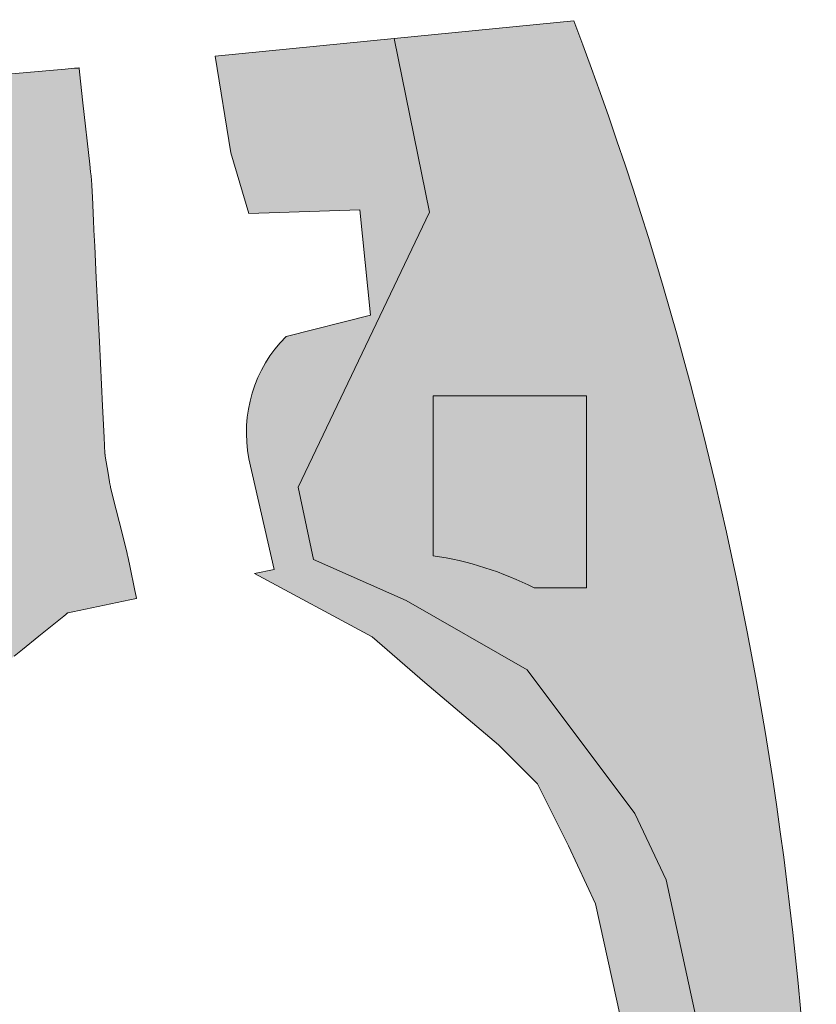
# Model space of a CAD drawing. Header units: metres. Extents: x 0 to 168310, y 0 to 462960.
# Tile 592 of 594: x 167890 to 167912, y 462692 to 462718. Entities that reach past the tile are written whole.
import ezdxf

# ---------------------------------------------------------------- set-up
doc = ezdxf.new("R2010")
doc.units = ezdxf.units.M
doc.header["$LTSCALE"] = 0.2
for name, color, linetype, lineweight in [('B_WE_GR_GRAS_BRM_RVA kruidenmengsel 2_B102-A', 141, 'Continuous', 18), ('B_WE_GR_GRAS_BRM_RVA kruidenmengsel 2_B102-G', 141, 'Continuous', 18), ('B_WE_GR_GRAS_BRM_RVA vochtminnend mengsel_B115-A', 51, 'Continuous', 18), ('B_WE_GR_GRAS_BRM_RVA vochtminnend mengsel_B115-G', 51, 'Continuous', 18)]:
    doc.layers.add(name, color=color, linetype=linetype, lineweight=lineweight)

msp = doc.modelspace()

# ---------------------------------------------------------------- hatches: boundary and pattern name
at = {"layer": 'B_WE_GR_GRAS_BRM_RVA kruidenmengsel 2_B102-A', "transparency": 33554687}
h = msp.add_hatch(color=256, dxfattribs=at)
h.dxf.hatch_style = 1
edge = h.paths.add_edge_path(flags=16)
edge.add_line((167905.4953919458, 462708.1611653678), (167901.3453919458, 462708.1611653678))
edge.add_line((167901.3453919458, 462708.1611653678), (167901.3453919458, 462703.8328481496))
edge.add_arc((167900.0819537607, 462695.134463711), 8.789662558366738, 62.92908381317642, 81.73559818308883, ccw=False)
edge.add_line((167904.0820673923, 462702.9611653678), (167905.4953919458, 462702.9611653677))
edge.add_line((167905.4953919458, 462702.9611653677), (167905.4953919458, 462708.1611653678))
edge = h.paths.add_edge_path()
edge.add_line((167905.1564308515, 462718.3080273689), (167900.2888872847, 462717.8279193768))
edge.add_line((167900.2888872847, 462717.8279193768), (167901.2454447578, 462713.1307473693))
edge.add_line((167901.2454447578, 462713.1307473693), (167897.6958841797, 462705.6881358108))
edge.add_line((167897.6958841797, 462705.6881358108), (167898.1091383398, 462703.7312962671))
edge.add_line((167898.1091383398, 462703.7312962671), (167900.6207222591, 462702.6189306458))
edge.add_line((167900.6207222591, 462702.6189306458), (167903.8897867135, 462700.7441011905))
edge.add_line((167903.8897867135, 462700.7441011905), (167906.8073504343, 462696.8560671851))
edge.add_line((167906.8073504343, 462696.8560671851), (167907.650861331, 462695.064176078))
edge.add_line((167907.650861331, 462695.064176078), (167908.4929815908, 462691.1898854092))
edge.add_arc((167761.436632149, 462672.0242888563), 148.3000000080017, 2.8829766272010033, 7.42540608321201, ccw=False)
edge.add_arc((167719.9448306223, 462672.6770769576), 189.7262241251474, 1.9786928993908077, 2.0558398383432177, ccw=False)
edge.add_arc((167762.2490752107, 462671.9830160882), 147.4869032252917, 1.4505979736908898, 2.815634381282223, ccw=False)
edge.add_line((167909.6887124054, 462675.7166479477), (167907.6437569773, 462675.8784221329))
edge.add_arc((167719.9447899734, 462672.6770109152), 187.7262668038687, 0.8236622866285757, 0.9771474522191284, ccw=False)
edge.add_arc((167946.01573699, 463149.5269592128), 475.7008667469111, 265.3742159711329, 265.8276679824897)
edge.add_arc((167810.6982827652, 462682.5889037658), 100.9861254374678, 355.7396767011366, 380.7139922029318)
h = msp.add_hatch(color=256, dxfattribs=at)
h.dxf.hatch_style = 1
edge = h.paths.add_edge_path()
edge.add_line((167905.4953919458, 462708.1611653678), (167901.3453919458, 462708.1611653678))
edge.add_line((167901.3453919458, 462708.1611653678), (167901.3453919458, 462703.8328481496))
edge.add_arc((167900.0819537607, 462695.134463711), 8.789662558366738, 62.92908381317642, 81.73559818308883, ccw=False)
edge.add_line((167904.0820673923, 462702.9611653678), (167905.4953919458, 462702.9611653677))
edge.add_line((167905.4953919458, 462702.9611653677), (167905.4953919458, 462708.1611653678))
at = {"layer": 'B_WE_GR_GRAS_BRM_RVA vochtminnend mengsel_B115-A', "transparency": 33554687}
h = msp.add_hatch(color=256, dxfattribs=at)
h.dxf.hatch_style = 1
edge = h.paths.add_edge_path()
edge.add_line((167900.2888872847, 462717.8279193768), (167895.4508292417, 462717.3507196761))
edge.add_line((167895.4508292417, 462717.3507196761), (167895.875, 462714.7349999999))
edge.add_line((167895.875, 462714.7349999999), (167896.364, 462713.095))
edge.add_line((167896.364, 462713.095), (167899.368, 462713.1890000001))
edge.add_line((167899.368, 462713.1890000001), (167899.65125, 462710.3427900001))
edge.add_line((167899.65125, 462710.3427900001), (167897.368572, 462709.762812))
edge.add_arc((167899.9563902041, 462707.1704176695), 3.662964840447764, 134.9493857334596, 191.2748115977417)
edge.add_line((167896.364118, 462706.454253), (167897.0493966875, 462703.4627937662))
edge.add_line((167897.0493966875, 462703.4627937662), (167896.512857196, 462703.3494849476))
edge.add_line((167896.512857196, 462703.3494849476), (167899.6939127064, 462701.642991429))
edge.add_line((167899.6939127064, 462701.642991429), (167901.1254761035, 462700.399116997))
edge.add_line((167901.1254761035, 462700.399116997), (167903.1171636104, 462698.7198958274))
edge.add_line((167903.1171636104, 462698.7198958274), (167904.1752925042, 462697.6625885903))
edge.add_line((167904.1752925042, 462697.6625885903), (167905.006442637, 462695.9859285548))
edge.add_line((167905.006442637, 462695.9859285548), (167905.7446900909, 462694.4176511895))
edge.add_line((167905.7446900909, 462694.4176511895), (167906.5206110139, 462690.8479197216))
edge.add_arc((167761.4366320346, 462672.0242897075), 146.3000000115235, 2.8886242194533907, 7.392431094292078, ccw=False)
edge.add_arc((167719.9447920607, 462672.6770271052), 187.7262644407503, 0.9771425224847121, 2.0514438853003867, ccw=False)
edge.add_line((167907.6437569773, 462675.8784221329), (167909.6887124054, 462675.7166479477))
edge.add_arc((167762.2490753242, 462671.9830137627), 147.486903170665, 1.450598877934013, 2.815632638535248)
edge.add_arc((167719.9448408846, 462672.6770931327), 189.7262133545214, 1.978686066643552, 2.055833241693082)
edge.add_arc((167761.436632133, 462672.0242891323), 148.2999999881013, 2.882974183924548, 7.425405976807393)
edge.add_line((167908.4929815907, 462691.1898854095), (167907.650861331, 462695.0641760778))
edge.add_line((167907.650861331, 462695.0641760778), (167906.8073504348, 462696.8560671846))
edge.add_line((167906.8073504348, 462696.8560671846), (167903.8897867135, 462700.7441011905))
edge.add_line((167903.8897867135, 462700.7441011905), (167900.6207222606, 462702.6189306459))
edge.add_line((167900.6207222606, 462702.6189306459), (167898.1091383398, 462703.7312962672))
edge.add_line((167898.1091383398, 462703.7312962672), (167897.6958841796, 462705.6881358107))
edge.add_line((167897.6958841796, 462705.6881358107), (167901.2454447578, 462713.1307473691))
edge.add_line((167901.2454447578, 462713.1307473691), (167900.2888872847, 462717.8279193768))
h = msp.add_hatch(color=256, dxfattribs=at)
h.dxf.hatch_style = 1
h.paths.add_polyline_path([(167887.9623052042, 462692.9619001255), (167887.8623415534, 462693.2442650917), (167887.8123597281, 462693.3854475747), (167887.7873688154, 462693.4560388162), (167887.7811210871, 462693.4736866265), (167887.7754143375, 462693.4915121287), (167887.7640504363, 462693.5271794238), (167887.6731392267, 462693.8125177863), (167887.6276836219, 462693.9551869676), (167887.6163197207, 462693.9908542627), (167887.606439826, 462694.0268096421), (167887.5868160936, 462694.0987468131), (167887.5083211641, 462694.386495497), (167887.4886974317, 462694.4584326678), (167887.4788855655, 462694.4944012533), (167887.4739796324, 462694.5123855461), (167887.4728700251, 462694.5168953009), (167887.4718901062, 462694.5214202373), (167887.4699302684, 462694.5304701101), (167887.4385728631, 462694.6752680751), (167887.3758580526, 462694.964864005), (167887.36017935, 462695.0372629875), (167887.3592887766, 462695.0417939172), (167887.3586079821, 462695.0463389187), (167887.3572463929, 462695.0554289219), (167887.3545232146, 462695.0736089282), (167887.3490768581, 462695.1099689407), (167887.3272914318, 462695.255408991), (167887.2837205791, 462695.5462890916), (167887.2809974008, 462695.5644690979), (167887.2803599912, 462695.5690154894), (167887.2800308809, 462695.5735717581), (167887.2793726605, 462695.5826842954), (167887.2767397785, 462695.619134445), (167887.2714740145, 462695.692034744), (167887.2609424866, 462695.8378353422), (167887.2504109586, 462695.9836359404), (167887.2451451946, 462696.0565362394), (167887.2425123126, 462696.0929863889), (167887.2421832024, 462696.0975426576), (167887.2422373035, 462696.1021012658), (167887.2423875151, 462696.1112187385), (167887.2426879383, 462696.1294536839), (167887.2474947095, 462696.4212128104), (167887.249898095, 462696.5670923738), (167887.2504989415, 462696.6035622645), (167887.2507993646, 462696.6217972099), (167887.2508744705, 462696.6263559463), (167887.2512844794, 462696.6309088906), (167887.2523015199, 462696.6400113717), (167887.2604378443, 462696.7128312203), (167887.292983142, 462697.0041106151), (167887.3092557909, 462697.1497503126), (167887.3097643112, 462697.1543015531), (167887.3100572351, 462697.1565751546), (167887.3105100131, 462697.1588404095), (167887.3123211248, 462697.1679014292), (167887.3159433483, 462697.1860234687), (167887.3231877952, 462697.2222675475), (167887.337676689, 462697.2947557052), (167887.3956322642, 462697.5847083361), (167887.410121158, 462697.6571964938), (167887.4137433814, 462697.6753185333), (167887.4146489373, 462697.6798490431), (167887.4157018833, 462697.6843649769), (167887.4182114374, 462697.6933569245), (167887.4282496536, 462697.729324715), (167887.4684025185, 462697.8731958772), (167887.5487082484, 462698.1609382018), (167887.5587464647, 462698.1969059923), (167887.5613303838, 462698.2058860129), (167887.5644427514, 462698.2147812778), (167887.5706674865, 462698.2325718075), (167887.595566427, 462698.3037339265), (167887.6453643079, 462698.4460581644), (167887.6951621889, 462698.5883824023), (167887.7200611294, 462698.6595445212), (167887.7325105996, 462698.6951255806), (167887.7387353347, 462698.7129161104), (167887.7418658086, 462698.7218069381), (167887.7454853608, 462698.7305779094), (167887.8613110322, 462699.0112489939), (167887.9192238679, 462699.1515845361), (167887.9481802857, 462699.2217523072), (167887.951799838, 462699.2305232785), (167887.9558095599, 462699.2391502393), (167887.963871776, 462699.2563883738), (167887.9799962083, 462699.2908646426), (167888.1089916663, 462699.5666747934), (167888.1734893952, 462699.7045798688), (167888.1815516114, 462699.7218180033), (167888.1855827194, 462699.7304370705), (167888.186086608, 462699.7315144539), (167888.187084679, 462699.7323469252), (167888.1892118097, 462699.7339469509), (167888.1934660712, 462699.7371470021), (167888.2275001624, 462699.7627474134), (167888.2955683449, 462699.8139482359), (167888.567841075, 462700.0187515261), (167888.6359092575, 462700.0699523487), (167888.6699433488, 462700.09555276), (167888.6784518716, 462700.1019528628), (167888.6805220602, 462700.1035100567), (167888.6820223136, 462700.1046385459), (167888.6850228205, 462700.1068955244), (167888.6970248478, 462700.1159234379), (167888.7930410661, 462700.1881467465), (167888.9850735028, 462700.3325933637), (167889.0090775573, 462700.3506491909), (167889.0210795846, 462700.3596771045), (167889.0270805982, 462700.3641910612), (167889.0285808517, 462700.3653195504), (167889.0289559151, 462700.3656016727), (167889.0297970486, 462700.3662343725), (167889.0315174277, 462700.3675284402), (167889.0383989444, 462700.3727047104), (167889.148503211, 462700.4555250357), (167889.3687117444, 462700.6211656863), (167889.8091288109, 462700.9524469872), (167889.8228918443, 462700.9627995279), (167889.8263326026, 462700.9653876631), (167889.8280529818, 462700.9666817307), (167889.828534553, 462700.967049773), (167889.8294076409, 462700.9677564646), (167889.8311538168, 462700.9691698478), (167889.8451232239, 462700.9804769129), (167889.9010008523, 462701.0257051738), (167890.0127561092, 462701.1161616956), (167890.2362666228, 462701.2970747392), (167890.68328765, 462701.6589008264), (167891.1303086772, 462702.0207269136), (167891.3538191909, 462702.2016399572), (167891.4096968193, 462702.2468682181), (167891.4376356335, 462702.2694823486), (167891.4446203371, 462702.2751358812), (167891.4481126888, 462702.2779626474), (167891.4498588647, 462702.2793760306), (167891.4507319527, 462702.2800827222), (167891.4511684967, 462702.280436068), (167891.451646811, 462702.2806358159), (167891.4677654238, 462702.2840398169), (167891.5967143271, 462702.3112718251), (167892.6283055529, 462702.5291278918), (167893.1441011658, 462702.638055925), (167893.2730500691, 462702.6652879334), (167893.3052872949, 462702.6720959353), (167893.3214059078, 462702.6754999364), (167893.3234207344, 462702.6759254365), (167893.3239178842, 462702.6760343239), (167893.3238490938, 462702.6763600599), (167893.323711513, 462702.6770115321), (167893.3231611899, 462702.6796174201), (167893.3220605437, 462702.684829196), (167893.3132553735, 462702.7265234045), (167893.2780346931, 462702.8933002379), (167893.1371519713, 462703.5604075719), (167893.1019312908, 462703.7271844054), (167893.0843209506, 462703.8105728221), (167893.0755157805, 462703.8522670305), (167893.0711131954, 462703.8731141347), (167893.0689119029, 462703.8835376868), (167893.0683615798, 462703.8861435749), (167893.068223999, 462703.8867950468), (167893.0680093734, 462703.8876893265), (167893.0675142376, 462703.8896855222), (167893.0655336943, 462703.897670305), (167892.9387789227, 462704.4086964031), (167892.6852693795, 462705.4307485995), (167892.6218919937, 462705.6862616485), (167892.6139698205, 462705.7182007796), (167892.6100087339, 462705.7341703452), (167892.6080281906, 462705.742155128), (167892.6074122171, 462705.7458212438), (167892.6026292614, 462705.7746917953), (167892.5930633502, 462705.8324328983), (167892.5547997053, 462706.0633973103), (167892.4782724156, 462706.5253261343), (167892.4734894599, 462706.5541966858), (167892.4710979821, 462706.5686319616), (167892.4699022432, 462706.5758495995), (167892.4693043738, 462706.5794584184), (167892.4691549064, 462706.5803606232), (167892.4691175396, 462706.5805861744), (167892.4690988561, 462706.58069895), (167892.4690895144, 462706.5807553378), (167892.4690719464, 462706.5810749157), (167892.4689058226, 462706.5844498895), (167892.4682413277, 462706.5979497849), (167892.446977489, 462707.029946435), (167892.4044498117, 462707.8939397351), (167892.3193944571, 462709.6219263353), (167892.2343391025, 462711.3499129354), (167892.1918114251, 462712.2139062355), (167892.1705475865, 462712.6459028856), (167892.1652316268, 462712.7539020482), (167892.162573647, 462712.8079016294), (167892.1612446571, 462712.8349014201), (167892.1605801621, 462712.8484013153), (167892.1604140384, 462712.8517762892), (167892.1603309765, 462712.8534637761), (167892.1602941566, 462712.8542118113), (167892.1602864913, 462712.8543675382), (167892.1602251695, 462712.855613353), (167892.1582628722, 462712.8954794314), (167892.1268661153, 462713.533336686), (167892.111167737, 462713.8522653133), (167892.1033185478, 462714.0117296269), (167892.1033032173, 462714.0120410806), (167892.103216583, 462714.0128332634), (167892.1030372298, 462714.0144586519), (167892.1026785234, 462714.0177094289), (167892.1019611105, 462714.0242109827), (167892.1005262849, 462714.0372140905), (167892.0976566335, 462714.0632203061), (167892.0919173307, 462714.1152327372), (167892.0804387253, 462714.2192575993), (167892.0574815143, 462714.4273073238), (167891.8738238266, 462716.0917051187), (167891.7819949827, 462716.9239040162), (167891.7705163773, 462717.0279288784), (167891.7701576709, 462717.0311796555), (167891.7699783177, 462717.0328050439), (167891.7699334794, 462717.0332113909), (167891.7698202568, 462717.0333258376), (167891.7695676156, 462717.0333040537), (167891.7685570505, 462717.0332169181), (167891.7604725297, 462717.0325198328), (167891.7443034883, 462717.0311256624), (167891.7119654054, 462717.0283373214), (167891.6472892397, 462717.0227606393), (167891.3885845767, 462717.0004539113), (167890.8711752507, 462716.9558404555), (167888.8015379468, 462716.7773866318), (167888.2841286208, 462716.7327731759), (167888.0254239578, 462716.710466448), (167888.017339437, 462716.7097693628), (167888.0132971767, 462716.7094208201), (167888.0130445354, 462716.7093990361), (167888.0132144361, 462716.7089217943), (167888.0135963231, 462716.7079219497), (167888.0143599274, 462716.7059224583), (167888.0158864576, 462716.7019242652), (167888.0280661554, 462716.6699765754), (167888.0522522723, 462716.6062822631), (167888.0762079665, 462716.5428542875), (167888.099933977, 462716.4796905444), (167888.1234310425, 462716.4167889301), (167888.1466999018, 462716.3541473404), (167888.169741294, 462716.2917636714), (167888.1925559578, 462716.2296358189), (167888.2151446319, 462716.1677616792), (167888.2375080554, 462716.106139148), (167888.2596469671, 462716.0447661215), (167888.2815621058, 462715.9836404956), (167888.3032542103, 462715.9227601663), (167888.3247240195, 462715.8621230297), (167888.3459722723, 462715.8017269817), (167888.3669997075, 462715.7415699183), (167888.3878070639, 462715.6816497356), (167888.4083950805, 462715.6219643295), (167888.428764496, 462715.562511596), (167888.4489160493, 462715.5032894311), (167888.4688504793, 462715.4442957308), (167888.4885685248, 462715.3855283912), (167888.5080709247, 462715.3269853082), (167888.5273584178, 462715.2686643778), (167888.5464317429, 462715.210563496), (167888.565291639, 462715.1526805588), (167888.5839388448, 462715.0950134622), (167888.6023740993, 462715.0375601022), (167888.6205981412, 462714.9803183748), (167888.6386117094, 462714.9232861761), (167888.6564155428, 462714.8664614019), (167888.6740103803, 462714.8098419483), (167888.6913969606, 462714.7534257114), (167888.7085760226, 462714.697210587), (167888.7255483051, 462714.6411944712), (167888.7423145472, 462714.58537526), (167888.7588754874, 462714.5297508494), (167888.7752318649, 462714.4743191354), (167888.7913844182, 462714.419078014), (167888.8073338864, 462714.3640253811), (167888.8230810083, 462714.3091591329), (167888.8386265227, 462714.2544771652), (167888.8539711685, 462714.1999773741), (167888.8691156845, 462714.1456576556), (167888.8840608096, 462714.0915159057), (167888.8988072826, 462714.0375500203), (167888.9133558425, 462713.9837578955), (167888.9277072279, 462713.9301374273), (167888.9418621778, 462713.8766865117), (167888.9558214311, 462713.8234030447), (167888.9695857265, 462713.7702849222), (167888.9831558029, 462713.7173300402), (167888.9965323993, 462713.6645362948), (167889.0097162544, 462713.611901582), (167889.022708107, 462713.5594237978), (167889.0355086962, 462713.5071008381), (167889.0481187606, 462713.454930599), (167889.0605390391, 462713.4029109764), (167889.0727702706, 462713.3510398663), (167889.084813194, 462713.2993151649), (167889.096668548, 462713.247734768), (167889.1083370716, 462713.1962965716), (167889.1198195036, 462713.1449984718), (167889.1311165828, 462713.0938383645), (167889.1422290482, 462713.0428141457), (167889.1531576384, 462712.9919237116), (167889.1639030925, 462712.9411649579), (167889.1744661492, 462712.8905357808), (167889.1848475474, 462712.8400340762), (167889.1950480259, 462712.7896577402), (167889.2050683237, 462712.7394046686), (167889.2149091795, 462712.6892727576), (167889.2245713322, 462712.6392599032), (167889.2340555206, 462712.5893640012), (167889.2433624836, 462712.5395829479), (167889.2524929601, 462712.489914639), (167889.2614476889, 462712.4403569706), (167889.2702274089, 462712.3909078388), (167889.2788328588, 462712.3415651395), (167889.2872647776, 462712.2923267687), (167889.2955239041, 462712.2431906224), (167889.3036109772, 462712.1941545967), (167889.3115267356, 462712.1452165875), (167889.3192719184, 462712.0963744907), (167889.3268472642, 462712.0476262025), (167889.334253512, 462711.9989696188), (167889.3414914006, 462711.9504026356), (167889.3485616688, 462711.9019231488), (167889.3554650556, 462711.8535290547), (167889.3622022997, 462711.8052182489), (167889.36877414, 462711.7569886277), (167889.3751813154, 462711.708838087), (167889.3814245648, 462711.6607645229), (167889.3875046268, 462711.6127658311), (167889.3934222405, 462711.5648399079), (167889.3991781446, 462711.5169846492), (167889.4047730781, 462711.4691979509), (167889.4102077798, 462711.4214777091), (167889.4154829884, 462711.3738218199), (167889.4205994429, 462711.3262281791), (167889.4255578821, 462711.2786946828), (167889.430359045, 462711.231219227), (167889.4350036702, 462711.1837997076), (167889.4394924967, 462711.1364340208), (167889.4438262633, 462711.0891200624), (167889.4480057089, 462711.0418557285), (167889.4520315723, 462710.994638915), (167889.4559045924, 462710.947467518), (167889.459625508, 462710.9003394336), (167889.463195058, 462710.8532525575), (167889.4698830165, 462710.7591940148), (167889.4759743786, 462710.665275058), (167889.4814750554, 462710.571478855), (167889.4827586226, 462710.548047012), (167889.4828376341, 462710.5465827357), (167889.4828770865, 462710.5458506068), (167889.4828967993, 462710.5454845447), (167889.4829064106, 462710.5452978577), (167889.4829048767, 462710.5449426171), (167889.4828813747, 462710.539253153), (167889.4828400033, 462710.5278422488), (167889.4827775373, 462710.5048902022), (167889.4827378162, 462710.4817600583), (167889.4827156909, 462710.4584464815), (167889.4827060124, 462710.4349441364), (167889.4827036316, 462710.4112476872), (167889.482703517, 462710.3873518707), (167889.4827025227, 462710.3632525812), (167889.4826990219, 462710.3389466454), (167889.4826914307, 462710.3144309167), (167889.4826781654, 462710.2897022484), (167889.4826576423, 462710.2647574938), (167889.4826282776, 462710.2395935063), (167889.4825884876, 462710.2142071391), (167889.4825366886, 462710.1885952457), (167889.4824712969, 462710.1627546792), (167889.4823907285, 462710.136682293), (167889.4822934, 462710.1103749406), (167889.4821777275, 462710.0838294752), (167889.4820421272, 462710.05704275), (167889.4818850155, 462710.0300116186), (167889.4817048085, 462710.002732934), (167889.4814999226, 462709.9752035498), (167889.4812687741, 462709.9474203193), (167889.4810097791, 462709.9193800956), (167889.4807213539, 462709.8910797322), (167889.4804019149, 462709.8625160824), (167889.4800498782, 462709.8336859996), (167889.4796636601, 462709.804586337), (167889.4792416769, 462709.7752139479), (167889.4787823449, 462709.7455656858), (167889.4782840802, 462709.7156384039), (167889.4777452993, 462709.6854289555), (167889.4771644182, 462709.6549341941), (167889.4765398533, 462709.6241509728), (167889.4758700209, 462709.593076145), (167889.4751533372, 462709.561706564), (167889.4743882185, 462709.5300390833), (167889.473573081, 462709.4980705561), (167889.472706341, 462709.4657978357), (167889.4717864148, 462709.4332177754), (167889.4708117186, 462709.4003272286), (167889.4697806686, 462709.3671230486), (167889.4686916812, 462709.3336020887), (167889.4675431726, 462709.2997612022), (167889.4663335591, 462709.2655972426), (167889.4650612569, 462709.2311070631), (167889.4637246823, 462709.1962875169), (167889.4623222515, 462709.1611354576), (167889.4608523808, 462709.1256477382), (167889.4593134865, 462709.0898212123), (167889.4577039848, 462709.0536527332), (167889.4560222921, 462709.017139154), (167889.4542668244, 462708.9802773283), (167889.4524359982, 462708.9430641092), (167889.4505282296, 462708.9054963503), (167889.448541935, 462708.8675709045), (167889.4464755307, 462708.8292846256), (167889.4443274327, 462708.7906343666), (167889.4420960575, 462708.7516169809), (167889.4397798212, 462708.7122293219), (167889.4373771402, 462708.6724682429), (167889.4348864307, 462708.6323305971), (167889.432306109, 462708.591813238), (167889.4296345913, 462708.5509130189), (167889.4268702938, 462708.509626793), (167889.424011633, 462708.4679514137), (167889.4210570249, 462708.4258837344), (167889.4180048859, 462708.3834206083), (167889.4148536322, 462708.3405588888), (167889.4116016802, 462708.2972954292), (167889.4082474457, 462708.2536270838), (167889.4047887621, 462708.2095533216), (167889.4012216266, 462708.1650818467), (167889.3975416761, 462708.1202219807), (167889.3937445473, 462708.0749830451), (167889.3898258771, 462708.0293743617), (167889.385781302, 462707.9834052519), (167889.3816064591, 462707.9370850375), (167889.377296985, 462707.89042304), (167889.3728485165, 462707.8434285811), (167889.3682566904, 462707.7961109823), (167889.3635171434, 462707.7484795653), (167889.3586255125, 462707.7005436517), (167889.3535774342, 462707.6523125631), (167889.3483685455, 462707.6037956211), (167889.342994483, 462707.5550021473), (167889.3374508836, 462707.5059414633), (167889.331733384, 462707.4566228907), (167889.3258376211, 462707.4070557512), (167889.3197592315, 462707.3572493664), (167889.3134938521, 462707.3072130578), (167889.3070371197, 462707.2569561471), (167889.300384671, 462707.206487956), (167889.2935321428, 462707.1558178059), (167889.2864751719, 462707.1049550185), (167889.279209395, 462707.0539089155), (167889.271730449, 462707.0026888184), (167889.2640339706, 462706.9513040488), (167889.2561155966, 462706.8997639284), (167889.2479709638, 462706.8480777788), (167889.2395957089, 462706.7962549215), (167889.2309854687, 462706.7443046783), (167889.2221358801, 462706.6922363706), (167889.2130425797, 462706.6400593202), (167889.2037012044, 462706.5877828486), (167889.194107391, 462706.5354162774), (167889.1842567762, 462706.4829689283), (167889.1741449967, 462706.4304501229), (167889.1637676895, 462706.3778691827), (167889.1531204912, 462706.3252354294), (167889.1421990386, 462706.2725581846), (167889.1309989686, 462706.2198467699), (167889.1195159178, 462706.1671105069), (167889.1077455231, 462706.1143587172), (167889.0956834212, 462706.0616007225), (167889.0833252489, 462706.0088458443), (167889.0706666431, 462705.9561034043), (167889.0577032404, 462705.903382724), (167889.0444306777, 462705.8506931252), (167889.0308445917, 462705.7980439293), (167889.0169406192, 462705.7454444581), (167889.002714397, 462705.6929040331), (167888.9881615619, 462705.6404319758), (167888.9732777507, 462705.5880376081), (167888.9580586, 462705.5357302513), (167888.9424997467, 462705.4835192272), (167888.9265968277, 462705.4314138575), (167888.9103454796, 462705.3794234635), (167888.8937413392, 462705.3275573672), (167888.8767800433, 462705.2758248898), (167888.8594572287, 462705.2242353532), (167888.8417685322, 462705.172798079), (167888.8237095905, 462705.1215223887), (167888.8052760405, 462705.0704176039), (167888.7864635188, 462705.0194930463), (167888.7672676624, 462704.9687580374), (167888.7476845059, 462704.918221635), (167888.7277166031, 462704.8678885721), (167888.7073718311, 462704.8177600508), (167888.6866582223, 462704.76783717), (167888.6655838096, 462704.7181210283), (167888.6441566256, 462704.6686127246), (167888.6223847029, 462704.6193133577), (167888.6002760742, 462704.5702240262), (167888.5778387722, 462704.521345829), (167888.5550808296, 462704.4726798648), (167888.532010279, 462704.4242272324), (167888.5086351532, 462704.3759890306), (167888.4849634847, 462704.3279663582), (167888.4610033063, 462704.2801603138), (167888.4367626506, 462704.2325719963), (167888.4122495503, 462704.1852025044), (167888.387472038, 462704.1380529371), (167888.3624381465, 462704.0911243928), (167888.3371559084, 462704.0444179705), (167888.3116333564, 462703.9979347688), (167888.2858785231, 462703.9516758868), (167888.2598994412, 462703.9056424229), (167888.2337041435, 462703.8598354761), (167888.2073006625, 462703.814256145), (167888.1806970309, 462703.7689055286), (167888.1539012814, 462703.7237847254), (167888.1269214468, 462703.6788948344), (167888.0997655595, 462703.6342369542), (167888.0724416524, 462703.5898121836), (167888.0449577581, 462703.5456216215), (167888.0173219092, 462703.5016663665), (167887.9895421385, 462703.4579475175), (167887.9616264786, 462703.4144661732), (167887.9335829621, 462703.3712234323), (167887.9054196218, 462703.3282203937), (167887.8771444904, 462703.2854581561), (167887.8487656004, 462703.2429378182), (167887.8202909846, 462703.200660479), (167887.7917286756, 462703.158627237), (167887.7630867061, 462703.1168391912), (167887.7343731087, 462703.0752974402), (167887.7055959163, 462703.0340030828), (167887.6767631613, 462702.9929572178), (167887.6478828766, 462702.9521609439), (167887.6189630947, 462702.9116153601), (167887.5900118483, 462702.8713215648), (167887.5610371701, 462702.8312806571), (167887.5320470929, 462702.7914937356), (167887.5030496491, 462702.7519618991), (167887.4740528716, 462702.7126862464), (167887.4450647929, 462702.6736678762), (167887.4160934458, 462702.6349078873), (167887.387146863, 462702.5964073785), (167887.358233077, 462702.5581674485), (167887.3293601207, 462702.5201891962), (167887.3005360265, 462702.4824737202), (167887.2717688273, 462702.4450221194), (167887.2430665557, 462702.4078354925), (167887.2144372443, 462702.3709149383), (167887.1858889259, 462702.3342615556), (167887.157429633, 462702.2978764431), (167887.1290673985, 462702.2617606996), (167887.1008102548, 462702.2259154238), (167887.0726662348, 462702.1903417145), (167887.0446433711, 462702.1550406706), (167887.0167496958, 462702.120013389), (167886.9889916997, 462702.0852560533), (167886.961370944, 462702.0507491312), (167886.9338880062, 462702.0164699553), (167886.9065434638, 462701.982395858), (167886.8793378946, 462701.9485041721), (167886.8522718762, 462701.9147722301), (167886.825345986, 462701.8811773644), (167886.7985608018, 462701.8476969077), (167886.7719169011, 462701.8143081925), (167886.7190552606, 462701.7477153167), (167886.6667656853, 462701.6812173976), (167886.6150527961, 462701.6146330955), (167886.5894140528, 462701.5812518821), (167886.5639212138, 462701.5477810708), (167886.5385748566, 462701.5141979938), (167886.513375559, 462701.480479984), (167886.4883238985, 462701.4466043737), (167886.4634204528, 462701.4125484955), (167886.4386657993, 462701.378289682), (167886.4140605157, 462701.3438052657), (167886.3896051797, 462701.3090725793), (167886.3653003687, 462701.2740689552), (167886.3411466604, 462701.2387717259), (167886.3171446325, 462701.2031582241), (167886.2932948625, 462701.1672057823), (167886.2695979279, 462701.130891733), (167886.2460544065, 462701.0941934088), (167886.2226648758, 462701.0570881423), (167886.1994299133, 462701.019553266), (167886.1763500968, 462700.9815661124), (167886.1534260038, 462700.9431040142), (167886.1306582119, 462700.9041443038), (167886.1080472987, 462700.8646643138), (167886.0855938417, 462700.8246413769), (167886.0632984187, 462700.7840528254), (167886.0411616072, 462700.742875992), (167886.0301528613, 462700.722059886), (167886.0191839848, 462700.7010882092), (167886.00825505, 462700.6799581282), (167885.9973661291, 462700.6586668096), (167885.9865172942, 462700.6372114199), (167885.9757086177, 462700.6155891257), (167885.9649401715, 462700.5937970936), (167885.9542120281, 462700.5718324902), (167885.9435242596, 462700.5496924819), (167885.9328769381, 462700.5273742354), (167885.9222701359, 462700.5048749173), (167885.9117039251, 462700.482191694), (167885.9011783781, 462700.4593217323), (167885.8906935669, 462700.4362621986), (167885.8802495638, 462700.4130102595), (167885.869846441, 462700.3895630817), (167885.8594842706, 462700.3659178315), (167885.8491631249, 462700.3420716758), (167885.8388830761, 462700.3180217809), (167885.8286441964, 462700.2937653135), (167885.8184465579, 462700.2692994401), (167885.8082902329, 462700.2446213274), (167885.7981752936, 462700.2197281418), (167885.7881018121, 462700.1946170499), (167885.7780698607, 462700.1692852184), (167885.7680795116, 462700.1437298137), (167885.758130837, 462700.1179480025), (167885.748223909, 462700.0919369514), (167885.7383588, 462700.0656938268), (167885.7285355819, 462700.0392157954), (167885.7187543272, 462700.0125000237), (167885.7090151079, 462699.9855436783), (167885.6993179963, 462699.9583439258), (167885.6896630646, 462699.9308979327), (167885.680050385, 462699.9032028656), (167885.6704800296, 462699.8752558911), (167885.6609520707, 462699.8470541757), (167885.6514665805, 462699.818594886), (167885.6420236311, 462699.7898751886), (167885.6326232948, 462699.7608922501), (167885.6232656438, 462699.731643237), (167885.6139507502, 462699.7021253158), (167885.6046786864, 462699.6723356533), (167885.5954495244, 462699.6422714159), (167885.5862633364, 462699.6119297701), (167885.5771201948, 462699.5813078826), (167885.5680201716, 462699.55040292), (167885.5589633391, 462699.5192120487), (167885.5499497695, 462699.4877324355), (167885.5409795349, 462699.4559612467), (167885.5320527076, 462699.4238956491), (167885.5231693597, 462699.3915328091), (167885.5143295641, 462699.3588698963), (167885.505533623, 462699.3259054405), (167885.4967824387, 462699.2926415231), (167885.4880770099, 462699.2590807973), (167885.4794183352, 462699.2252259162), (167885.4708074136, 462699.1910795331), (167885.4622452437, 462699.1566443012), (167885.4537328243, 462699.1219228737), (167885.4452711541, 462699.0869179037), (167885.4368612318, 462699.0516320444), (167885.4285040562, 462699.0160679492), (167885.4202006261, 462698.9802282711), (167885.4119519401, 462698.9441156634), (167885.403758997, 462698.9077327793), (167885.3956227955, 462698.8710822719), (167885.3875443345, 462698.8341667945), (167885.3795246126, 462698.7969890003), (167885.3715646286, 462698.7595515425), (167885.3636653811, 462698.7218570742), (167885.3558278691, 462698.6839082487), (167885.3480530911, 462698.6457077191), (167885.340342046, 462698.6072581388), (167885.3326957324, 462698.5685621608), (167885.3251151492, 462698.5296224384), (167885.317601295, 462698.4904416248), (167885.3101551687, 462698.4510223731), (167885.3027777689, 462698.4113673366), (167885.2954700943, 462698.3714791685), (167885.2882331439, 462698.331360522), (167885.2810679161, 462698.2910140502), (167885.2739754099, 462698.2504424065), (167885.2669566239, 462698.2096482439), (167885.260012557, 462698.1686342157), (167885.2531442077, 462698.127402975), (167885.246352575, 462698.0859571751), (167885.2396386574, 462698.0442994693), (167885.2330034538, 462698.0024325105), (167885.2264479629, 462697.9603589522), (167885.2199731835, 462697.9180814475), (167885.2135801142, 462697.8756026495), (167885.2072697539, 462697.8329252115), (167885.2010431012, 462697.7900517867), (167885.1949011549, 462697.7469850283), (167885.1888449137, 462697.7037275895), (167885.1828753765, 462697.6602821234), (167885.1769935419, 462697.6166512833), (167885.1712004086, 462697.5728377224), (167885.1654969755, 462697.5288440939), (167885.1598842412, 462697.484673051), (167885.1543632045, 462697.4403272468), (167885.1489348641, 462697.3958093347), (167885.1436002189, 462697.3511219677), (167885.1383602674, 462697.3062677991), (167885.1332160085, 462697.2612494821), (167885.1281684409, 462697.2160696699), (167885.1232185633, 462697.1707310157), (167885.1183673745, 462697.1252361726), (167885.1136158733, 462697.079587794), (167885.1089650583, 462697.0337885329), (167885.1044159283, 462696.9878410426), (167885.099969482, 462696.9417479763), (167885.0956267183, 462696.8955119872), (167885.0913886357, 462696.8491357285), (167885.0872562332, 462696.8026218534), (167885.0832305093, 462696.755973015), (167885.0793124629, 462696.7091918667), (167885.0755030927, 462696.6622810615), (167885.0718033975, 462696.6152432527), (167885.0682143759, 462696.5680810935), (167885.0647370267, 462696.5207972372), (167885.0613723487, 462696.4733943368), (167885.0581213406, 462696.4258750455), (167885.0549850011, 462696.3782420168), (167885.051964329, 462696.3304979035), (167885.0490603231, 462696.2826453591), (167885.0462739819, 462696.2346870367), (167885.0410582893, 462696.1384636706), (167885.036325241, 462696.0418490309), (167885.032082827, 462695.9448643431), (167885.0283390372, 462695.847530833), (167885.0251018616, 462695.749869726), (167885.02237929, 462695.6519022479), (167885.0201793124, 462695.5536496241), (167885.0185099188, 462695.4551330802), (167885.017379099, 462695.356373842), (167885.016794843, 462695.257393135), (167885.0167651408, 462695.1582121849), (167885.0172979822, 462695.0588522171), (167885.0184013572, 462694.9593344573), (167885.0200832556, 462694.8596801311), (167885.0223516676, 462694.7599104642), (167885.0252145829, 462694.6600466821), (167885.0286799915, 462694.5601100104), (167885.0327558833, 462694.4601216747), (167885.0374502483, 462694.3601029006), (167885.0400318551, 462694.3100887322), (167885.0427710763, 462694.2600749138), (167885.0456689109, 462694.2100640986), (167885.0487263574, 462694.1600589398), (167885.0519444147, 462694.1100620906), (167885.0553240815, 462694.0600762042), (167885.0588663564, 462694.0101039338), (167885.0625722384, 462693.9601479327), (167885.066442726, 462693.9102108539), (167885.0704788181, 462693.8602953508), (167885.0746815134, 462693.8104040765), (167885.0790518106, 462693.7605396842), (167885.0835907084, 462693.710704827), (167885.0882992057, 462693.6609021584), (167885.0931783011, 462693.6111343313), (167885.0982289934, 462693.561403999), (167885.1034522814, 462693.5117138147), (167885.1088491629, 462693.4620664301), (167885.1144201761, 462693.4124636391), (167885.1201646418, 462693.3629049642), (167885.1260816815, 462693.3133895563), (167885.1321704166, 462693.263916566), (167885.1384299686, 462693.2144851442), (167885.1448594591, 462693.1650944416), (167885.1514580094, 462693.1157436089), (167885.1582247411, 462693.0664317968), (167885.1651587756, 462693.0171581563), (167885.1722592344, 462692.9679218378), (167885.1795252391, 462692.9187219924), (167885.186955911, 462692.8695577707), (167885.1945503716, 462692.8204283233), (167885.2023077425, 462692.7713328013), (167885.210227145, 462692.7222703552), (167885.2183077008, 462692.6732401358), (167885.2265485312, 462692.6242412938), (167885.2349487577, 462692.5752729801), (167885.2435075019, 462692.5263343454), (167885.2522238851, 462692.4774245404), (167885.2610970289, 462692.4285427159), (167885.2701260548, 462692.3796880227), (167885.2886482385, 462692.2820566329), (167885.3077834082, 462692.1845235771), (167885.3275245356, 462692.0870820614), (167885.3478645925, 462691.9897252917), (167885.3687965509, 462691.8924464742), (167885.3903133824, 462691.7952388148), (167885.4124080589, 462691.6980955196), (167885.4350735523, 462691.6010097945), (167885.4583028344, 462691.5039748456), (167885.4820888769, 462691.4069838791), (167885.5064246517, 462691.3100301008), (167885.5313031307, 462691.2131067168), (167885.5567172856, 462691.1162069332), (167885.5826600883, 462691.019323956), (167885.6091245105, 462690.9224509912), (167885.6361035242, 462690.8255812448), (167885.663590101, 462690.7287079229), (167885.691577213, 462690.6318242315), (167885.7200578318, 462690.5349233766), (167885.7490249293, 462690.4379985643), (167885.7784714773, 462690.3410430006), (167885.8083904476, 462690.2440498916), (167885.8387748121, 462690.1470124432), (167885.8696175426, 462690.0499238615), (167885.9009116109, 462689.9527773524), (167885.9326499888, 462689.8555661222), (167885.9648256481, 462689.7582833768), (167885.9974315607, 462689.6609223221), (167886.0304606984, 462689.5634761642), (167886.063906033, 462689.4659381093), (167886.0977605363, 462689.3683013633), (167886.1320171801, 462689.2705591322), (167886.1666689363, 462689.1727046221), (167886.2017087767, 462689.074731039), (167886.2371296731, 462688.9766315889), (167886.2729245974, 462688.8783994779), (167886.3090865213, 462688.7800279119), (167886.3456084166, 462688.6815100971), (167886.3824832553, 462688.5828392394), (167886.4197040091, 462688.4840085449), (167886.4572636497, 462688.3850112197), (167886.4951551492, 462688.2858404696), (167886.5333714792, 462688.1864895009), (167886.5719056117, 462688.0869515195), (167886.6107505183, 462687.9872197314), (167886.649899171, 462687.8872873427), (167886.6893445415, 462687.7871475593), (167886.7290796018, 462687.6867935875), (167886.7690973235, 462687.586218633), (167886.8093906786, 462687.485415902), (167886.8499526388, 462687.3843786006), (167886.8907761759, 462687.2830999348), (167886.9318542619, 462687.1815731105), (167886.9731798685, 462687.0797913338), (167887.0147461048, 462686.9777477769), (167887.0565484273, 462686.8754350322), (167887.0985842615, 462686.772845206), (167887.1408510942, 462686.6699703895), (167887.1833464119, 462686.5668026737), (167887.2260677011, 462686.46333415), (167887.2690124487, 462686.3595569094), (167887.312178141, 462686.2554630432), (167887.3555622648, 462686.1510446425), (167887.3991623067, 462686.0462937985), (167887.4429757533, 462685.9412026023), (167887.4870000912, 462685.8357631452), (167887.531232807, 462685.7299675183), (167887.5756713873, 462685.6238078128), (167887.6203133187, 462685.5172761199), (167887.6651560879, 462685.4103645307), (167887.7101971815, 462685.3030651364), (167887.755434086, 462685.1953700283), (167887.8008642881, 462685.0872712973), (167887.8464852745, 462684.9787610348), (167887.8922945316, 462684.8698313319), (167887.9382895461, 462684.7604742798), (167887.9844678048, 462684.6506819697), (167888.030826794, 462684.5404464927), (167888.0773640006, 462684.42975994), (167888.124076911, 462684.3186144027), (167888.1709630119, 462684.2070019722), (167888.2180197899, 462684.0949147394), (167888.2652447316, 462683.9823447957), (167888.3126353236, 462683.8692842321), (167888.3601890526, 462683.7557251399), (167888.4079034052, 462683.6416596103), (167888.4557758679, 462683.5270797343), (167888.5038039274, 462683.4119776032), (167888.5519850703, 462683.2963453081), (167888.6003167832, 462683.1801749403), (167888.6487965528, 462683.0634585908), (167888.6974218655, 462682.946188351), (167888.7461902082, 462682.8283563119), (167888.7950990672, 462682.7099545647), (167888.8441459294, 462682.5909752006), (167888.8933282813, 462682.4714103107), (167888.9426436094, 462682.3512519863), (167888.9920894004, 462682.2304923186), (167889.041663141, 462682.1091233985), (167889.0664972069, 462682.0482079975), (167889.0913623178, 462681.9871373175), (167889.1162581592, 462681.9259103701), (167889.1411844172, 462681.8645261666), (167889.1661407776, 462681.8029837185), (167889.1911269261, 462681.7412820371), (167889.2161425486, 462681.6794201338), (167889.2411873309, 462681.61739702), (167889.2662609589, 462681.5552117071), (167889.2913631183, 462681.4928632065), (167889.316493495, 462681.4303505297), (167889.3416517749, 462681.367672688), (167889.3668376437, 462681.3048286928), (167889.3920507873, 462681.2418175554), (167889.4172908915, 462681.1786382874), (167889.4425576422, 462681.1152899), (167889.4678507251, 462681.0517714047), (167889.4931698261, 462680.988081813), (167889.518514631, 462680.9242201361), (167889.5438848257, 462680.8601853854), (167889.5692800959, 462680.7959765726), (167889.5947001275, 462680.7315927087), (167889.6201446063, 462680.6670328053), (167889.6456132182, 462680.6022958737), (167889.6711056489, 462680.5373809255), (167889.6966215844, 462680.4722869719), (167889.7221607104, 462680.4070130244), (167889.7477227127, 462680.3415580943), (167889.7733072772, 462680.275921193), (167889.7989140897, 462680.210101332), (167889.8245428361, 462680.1440975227), (167889.8501932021, 462680.0779087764), (167889.8758648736, 462680.0115341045), (167889.9015575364, 462679.9449725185), (167889.9272708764, 462679.8782230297), (167889.9530045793, 462679.8112846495), (167889.978758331, 462679.7441563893), (167890.0045318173, 462679.6768372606), (167890.0303247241, 462679.6093262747), (167890.0561367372, 462679.541622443), (167890.0819675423, 462679.4737247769), (167890.0948898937, 462679.439702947), (167890.1013527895, 462679.4226737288), (167890.1029686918, 462679.4184145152), (167890.1037766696, 462679.4162846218), (167890.1044695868, 462679.4144455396), (167890.1043523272, 462679.4143942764), (167890.102476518, 462679.4135717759), (167890.0949799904, 462679.4102386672), (167890.0800220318, 462679.4033652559), (167890.0651168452, 462679.39621514), (167890.0502716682, 462679.38878799), (167890.0354938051, 462679.3810837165), (167890.0207906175, 462679.373102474), (167890.0061695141, 462679.3648446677), (167889.9916379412, 462679.3563109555), (167889.9772033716, 462679.347502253), (167889.9628732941, 462679.338419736), (167889.9486552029, 462679.329064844), (167889.9345565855, 462679.3194392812), (167889.920584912, 462679.3095450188), (167889.9067476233, 462679.2993842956), (167889.893052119, 462679.2889596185), (167889.8795057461, 462679.2782737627), (167889.8661157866, 462679.2673297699), (167889.8528894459, 462679.2561309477), (167889.8398338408, 462679.2446808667), (167889.8269559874, 462679.2329833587), (167889.8142627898, 462679.2210425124), (167889.8017610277, 462679.2088626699), (167889.7894573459, 462679.196448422), (167889.7773582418, 462679.1838046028), (167889.7654700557, 462679.1709362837), (167889.7537989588, 462679.1578487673), (167889.7423509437, 462679.14454758), (167889.7311318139, 462679.1310384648), (167889.7201471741, 462679.1173273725), (167889.7094024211, 462679.1034204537), (167889.6989027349, 462679.089324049), (167889.6886530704, 462679.0750446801), (167889.6786581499, 462679.0605890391), (167889.6689224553, 462679.0459639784), (167889.6594502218, 462679.0311764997), (167889.6502454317, 462679.0162337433), (167889.6413118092, 462679.0011429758), (167889.6326528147, 462678.9859115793), (167889.6242716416, 462678.9705470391), (167889.6161712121, 462678.9550569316), (167889.6083541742, 462678.9394489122), (167889.6008228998, 462678.9237307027), (167889.5935794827, 462678.9079100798), (167889.5866257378, 462678.8919948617), (167889.5799632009, 462678.8759928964), (167889.5735931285, 462678.8599120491), (167889.5675164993, 462678.8437601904), (167889.5617340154, 462678.8275451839), (167889.5562461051, 462678.8112748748), (167889.5510529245, 462678.7949570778), (167889.546154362, 462678.778599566), (167889.5415500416, 462678.7622100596), (167889.5372393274, 462678.7457962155), (167889.5332213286, 462678.7293656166), (167889.5294949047, 462678.7129257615), (167889.5260586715, 462678.6964840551), (167889.5229110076, 462678.6800477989), (167889.5200500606, 462678.663624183), (167889.5174737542, 462678.6472202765), (167889.5151797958, 462678.6308430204), (167889.5131656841, 462678.6144992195), (167889.5114281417, 462678.5981896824), (167889.5099562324, 462678.5818188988), (167889.508749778, 462678.5653557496), (167889.5078126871, 462678.5488063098), (167889.5071486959, 462678.5321768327), (167889.5067613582, 462678.5154737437), (167889.5066540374, 462678.4987036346), (167889.5068298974, 462678.4818732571), (167889.5072918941, 462678.464989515), (167889.5080427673, 462678.4480594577), (167889.5090850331, 462678.4310902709), (167889.5104209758, 462678.4140892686), (167889.5120526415, 462678.3970638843), (167889.513981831, 462678.3800216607), (167889.5162100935, 462678.3629702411), (167889.518738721, 462678.3459173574), (167889.5215687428, 462678.3288708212), (167889.5247009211, 462678.3118385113), (167889.528135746, 462678.2948283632), (167889.5318734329, 462678.2778483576), (167889.5359139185, 462678.260906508), (167889.5402568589, 462678.2440108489), (167889.5449016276, 462678.2271694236), (167889.5498473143, 462678.2103902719), (167889.5550927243, 462678.1936814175), (167889.5606363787, 462678.1770508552), (167889.5664765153, 462678.1605065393), (167889.5726110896, 462678.1440563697), (167889.5790377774, 462678.1277081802), (167889.5857539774, 462678.1114697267), (167889.5927568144, 462678.0953486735), (167889.6000431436, 462678.0793525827), (167889.6076095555, 462678.0634889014), (167889.6154523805, 462678.0477649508), (167889.6235676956, 462678.0321879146), (167889.6319513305, 462678.0167648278), (167889.6405988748, 462678.001502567), (167889.6495056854, 462677.9864078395), (167889.6586668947, 462677.971487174), (167889.6680774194, 462677.9567469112), (167889.6777319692, 462677.9421931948), (167889.6876250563, 462677.9278319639), (167889.6977510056, 462677.9136689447), (167889.7081039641, 462677.8997096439), (167889.7186779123, 462677.8859593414), (167889.7294666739, 462677.872423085), (167889.740463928, 462677.8591056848), (167889.7516632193, 462677.8460117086), (167889.7630579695, 462677.8331454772), (167889.7746414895, 462677.8205110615), (167889.7864069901, 462677.8081122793), (167889.798347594, 462677.7959526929), (167889.8104563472, 462677.7840356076), (167889.8227262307, 462677.7723640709), (167889.8351501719, 462677.7609408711), (167889.8477210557, 462677.7497685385), (167889.8604317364, 462677.7388493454), (167889.8732750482, 462677.7281853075), (167889.886243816, 462677.7177781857), (167889.8993308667, 462677.7076294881), (167889.912529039, 462677.6977404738), (167889.9258311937, 462677.6881121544), (167889.9266658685, 462677.6875190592), (167889.9267709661, 462677.6874891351), (167889.9290736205, 462677.6871419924), (167889.9336789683, 462677.6864479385), (167889.94288982, 462677.6850607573), (167889.9613121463, 462677.6822901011), (167889.998159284, 462677.6767636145), (167890.1455806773, 462677.6548554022), (167890.2930538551, 462677.6332637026), (167890.4405777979, 462677.611988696), (167890.5881514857, 462677.5910305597), (167890.7357738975, 462677.5703894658), (167890.8834440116, 462677.5500655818), (167891.0311608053, 462677.5300590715), (167891.1789232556, 462677.5103700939), (167891.3267303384, 462677.4909988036), (167891.4745810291, 462677.4719453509), (167891.6224743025, 462677.4532098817), (167891.7704091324, 462677.4347925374), (167891.9183844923, 462677.4166934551), (167892.066399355, 462677.3989127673), (167892.2144526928, 462677.3814506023), (167892.3625434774, 462677.3643070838), (167892.5106706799, 462677.3474823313), (167892.658833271, 462677.3309764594), (167892.8070302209, 462677.314789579), (167892.9552604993, 462677.2989217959), (167893.1035230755, 462677.2833732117), (167893.2518169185, 462677.2681439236), (167893.4001409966, 462677.2532340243), (167893.548494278, 462677.2386436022), (167893.6968757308, 462677.2243727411), (167893.8452843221, 462677.2104215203), (167893.9937190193, 462677.196790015), (167894.1421787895, 462677.1834782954), (167894.2906625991, 462677.1704864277), (167894.4391694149, 462677.1578144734), (167894.587698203, 462677.1454624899), (167894.6619705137, 462677.1394065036), (167894.6805393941, 462677.1379050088), (167894.6898239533, 462677.1371561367), (167894.6919924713, 462677.1370643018), (167894.6913576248, 462677.1387207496), (167894.6900877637, 462677.1420335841), (167894.6799208, 462677.1685333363), (167894.6391094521, 462677.2744801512), (167894.5980687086, 462677.3803428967), (167894.5567988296, 462677.4861208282), (167894.5153000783, 462677.5918132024), (167894.4735727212, 462677.6974192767), (167894.4316170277, 462677.8029383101), (167894.3894332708, 462677.9083695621), (167894.3470217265, 462678.013712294), (167894.304382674, 462678.1189657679), (167894.2615163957, 462678.2241292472), (167894.2184231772, 462678.3292019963), (167894.1751033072, 462678.434183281), (167894.1315570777, 462678.5390723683), (167894.0877847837, 462678.6438685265), (167894.0437867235, 462678.7485710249), (167893.9995631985, 462678.8531791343), (167893.9551145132, 462678.9576921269), (167893.9104409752, 462679.062109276), (167893.8655428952, 462679.1664298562), (167893.8204205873, 462679.2706531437), (167893.7750743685, 462679.3747784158), (167893.7295045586, 462679.4788049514), (167893.6837114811, 462679.5827320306), (167893.6376954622, 462679.686558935), (167893.5914568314, 462679.7902849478), (167893.5449959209, 462679.8939093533), (167893.4983130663, 462679.9974314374), (167893.4514086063, 462680.1008504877), (167893.4042828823, 462680.204165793), (167893.3569362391, 462680.3073766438), (167893.3093690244, 462680.4104823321), (167893.2615815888, 462680.5134821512), (167893.2135742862, 462680.6163753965), (167893.1653474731, 462680.7191613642), (167893.1411518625, 462680.7705138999), (167893.1290335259, 462680.7961800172), (167893.1275177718, 462680.7993878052), (167893.1269874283, 462680.8005106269), (167893.1269811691, 462680.8005258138), (167893.1269561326, 462680.8005865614), (167893.1269060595, 462680.8007080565), (167893.1253037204, 462680.8045959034), (167893.1124850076, 462680.835698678), (167893.0868475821, 462680.897904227), (167893.0355727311, 462681.0223153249), (167892.9842978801, 462681.1467264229), (167892.9586604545, 462681.2089319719), (167892.9458417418, 462681.2400347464), (167892.9426370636, 462681.2478104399), (167892.9410347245, 462681.2516982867), (167892.9408253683, 462681.2522054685), (167892.93993284, 462681.2543106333), (167892.9381477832, 462681.2585209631), (167892.9345776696, 462681.2669416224), (167892.9060167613, 462681.3343068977), (167892.449042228, 462682.4121513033), (167892.2205549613, 462682.9510735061), (167892.1634331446, 462683.0858040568), (167892.1348722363, 462683.1531693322), (167892.1205917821, 462683.1868519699), (167892.1134515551, 462683.2036932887), (167892.1116664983, 462683.2079036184), (167892.1114433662, 462683.2084299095), (167892.1113318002, 462683.2086930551), (167892.111119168, 462683.2091845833), (167892.1102154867, 462683.2112708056), (167892.1084081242, 462683.2154432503), (167892.1011786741, 462683.2321330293), (167891.8698362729, 462683.7662059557), (167890.9444666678, 462685.9024976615), (167890.4817818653, 462686.9706435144), (167890.4239799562, 462687.1041922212), (167890.3664005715, 462687.2379422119), (167890.2512418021, 462687.5054421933), (167890.0209242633, 462688.0404421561), (167889.0996541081, 462690.1804420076), (167888.8693365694, 462690.7154419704), (167888.8117571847, 462690.8491919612), (167888.7829674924, 462690.9160669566), (167888.7685726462, 462690.9495044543), (167888.7613752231, 462690.9662232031), (167888.7595758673, 462690.9704028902), (167888.7593509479, 462690.9709253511), (167888.7592384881, 462690.9711865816), (167888.7592012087, 462690.9712754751), (167888.7590916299, 462690.9715404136), (167888.7588724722, 462690.9720702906), (167888.7579958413, 462690.9741897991), (167888.7299436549, 462691.0420140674), (167888.6177349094, 462691.3133111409), (167888.3933174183, 462691.8559052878), (167888.365265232, 462691.9237295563), (167888.3512660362, 462691.9576730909), (167888.3378535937, 462691.9923016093), (167888.2842038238, 462692.130815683), (167888.1769042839, 462692.4078438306)])

# ---------------------------------------------------------------- linework, layer by layer
at = {"layer": 'B_WE_GR_GRAS_BRM_RVA kruidenmengsel 2_B102-G', "flags": 128}
for points in [[(167905.1564308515, 462718.3080273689), (167900.2888872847, 462717.8279193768), (167901.2454447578, 462713.1307473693), (167897.6958841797, 462705.6881358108), (167898.1091383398, 462703.7312962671), (167900.6207222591, 462702.6189306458), (167903.8897867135, 462700.7441011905), (167906.8073504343, 462696.8560671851), (167907.650861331, 462695.064176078), (167908.4929815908, 462691.1898854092, -0.01982268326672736), (167909.5489355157, 462679.4832159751, -0.0003366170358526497), (167909.5579278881, 462679.2279140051, -0.005956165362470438), (167909.6887124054, 462675.7166479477), (167907.6437569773, 462675.8784221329, -0.0006697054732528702), (167907.6516595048, 462675.3755992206, 0.001978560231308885), (167911.4053649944, 462675.0868294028, 0.1094043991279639)], [(167905.4953919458, 462708.1611653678), (167901.3453919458, 462708.1611653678), (167901.3453919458, 462703.8328481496, -0.08224358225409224), (167904.0820673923, 462702.9611653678), (167905.4953919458, 462702.9611653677)]]:
    msp.add_lwpolyline(points, format="xyb", close=True, dxfattribs=at)
at = {"layer": 'B_WE_GR_GRAS_BRM_RVA vochtminnend mengsel_B115-G', "flags": 128}
msp.add_lwpolyline([(167908.4929815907, 462691.1898854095), (167907.650861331, 462695.0641760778), (167906.8073504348, 462696.8560671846), (167903.8897867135, 462700.7441011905), (167900.6207222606, 462702.6189306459), (167898.1091383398, 462703.7312962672), (167897.6958841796, 462705.6881358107), (167901.2454447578, 462713.1307473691), (167900.2888872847, 462717.8279193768), (167895.4508292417, 462717.3507196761), (167895.875, 462714.7349999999), (167896.364, 462713.095), (167899.368, 462713.1890000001), (167899.65125, 462710.3427900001), (167897.368572, 462709.762812, 0.2508367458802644), (167896.364118, 462706.454253), (167897.0493966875, 462703.4627937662), (167896.512857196, 462703.3494849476), (167899.6939127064, 462701.642991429), (167901.1254761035, 462700.399116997), (167903.1171636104, 462698.7198958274), (167904.1752925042, 462697.6625885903), (167905.006442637, 462695.9859285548), (167905.7446900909, 462694.4176511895), (167906.5206110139, 462690.8479197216, -0.01965409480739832)], format="xyb", dxfattribs=at)
at = {"layer": 'B_WE_GR_GRAS_BRM_RVA vochtminnend mengsel_B115-G'}
msp.add_lwpolyline([(167890.0127561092, 462701.1161616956), (167890.2362666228, 462701.2970747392), (167890.68328765, 462701.6589008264), (167891.1303086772, 462702.0207269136), (167891.3538191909, 462702.2016399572), (167891.4096968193, 462702.2468682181), (167891.4376356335, 462702.2694823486), (167891.4446203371, 462702.2751358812), (167891.4481126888, 462702.2779626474), (167891.4498588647, 462702.2793760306), (167891.4507319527, 462702.2800827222), (167891.4511684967, 462702.280436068), (167891.451646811, 462702.2806358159), (167891.4677654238, 462702.2840398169), (167891.5967143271, 462702.3112718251), (167892.6283055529, 462702.5291278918), (167893.1441011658, 462702.638055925), (167893.2730500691, 462702.6652879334), (167893.3052872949, 462702.6720959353), (167893.3214059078, 462702.6754999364), (167893.3234207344, 462702.6759254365), (167893.3239178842, 462702.6760343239), (167893.3238490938, 462702.6763600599), (167893.323711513, 462702.6770115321), (167893.3231611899, 462702.6796174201), (167893.3220605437, 462702.684829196), (167893.3132553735, 462702.7265234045), (167893.2780346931, 462702.8933002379), (167893.1371519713, 462703.5604075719), (167893.1019312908, 462703.7271844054), (167893.0843209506, 462703.8105728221), (167893.0755157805, 462703.8522670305), (167893.0711131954, 462703.8731141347), (167893.0689119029, 462703.8835376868), (167893.0683615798, 462703.8861435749), (167893.068223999, 462703.8867950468), (167893.0680093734, 462703.8876893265), (167893.0675142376, 462703.8896855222), (167893.0655336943, 462703.897670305), (167892.9387789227, 462704.4086964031), (167892.6852693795, 462705.4307485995), (167892.6218919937, 462705.6862616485), (167892.6139698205, 462705.7182007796), (167892.6100087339, 462705.7341703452), (167892.6080281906, 462705.742155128), (167892.6074122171, 462705.7458212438), (167892.6026292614, 462705.7746917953), (167892.5930633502, 462705.8324328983), (167892.5547997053, 462706.0633973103), (167892.4782724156, 462706.5253261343), (167892.4734894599, 462706.5541966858), (167892.4710979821, 462706.5686319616), (167892.4699022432, 462706.5758495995), (167892.4693043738, 462706.5794584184), (167892.4691549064, 462706.5803606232), (167892.4691175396, 462706.5805861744), (167892.4690988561, 462706.58069895), (167892.4690895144, 462706.5807553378), (167892.4690719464, 462706.5810749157), (167892.4689058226, 462706.5844498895), (167892.4682413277, 462706.5979497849), (167892.446977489, 462707.029946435), (167892.4044498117, 462707.8939397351), (167892.3193944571, 462709.6219263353), (167892.2343391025, 462711.3499129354), (167892.1918114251, 462712.2139062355), (167892.1705475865, 462712.6459028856), (167892.1652316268, 462712.7539020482), (167892.162573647, 462712.8079016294), (167892.1612446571, 462712.8349014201), (167892.1605801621, 462712.8484013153), (167892.1604140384, 462712.8517762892), (167892.1603309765, 462712.8534637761), (167892.1602941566, 462712.8542118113), (167892.1602864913, 462712.8543675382), (167892.1602251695, 462712.855613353), (167892.1582628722, 462712.8954794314), (167892.1268661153, 462713.533336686), (167892.111167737, 462713.8522653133), (167892.1033185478, 462714.0117296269), (167892.1033032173, 462714.0120410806), (167892.103216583, 462714.0128332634), (167892.1030372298, 462714.0144586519), (167892.1026785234, 462714.0177094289), (167892.1019611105, 462714.0242109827), (167892.1005262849, 462714.0372140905), (167892.0976566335, 462714.0632203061), (167892.0919173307, 462714.1152327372), (167892.0804387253, 462714.2192575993), (167892.0574815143, 462714.4273073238), (167891.8738238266, 462716.0917051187), (167891.7819949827, 462716.9239040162), (167891.7705163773, 462717.0279288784), (167891.7701576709, 462717.0311796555), (167891.7699783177, 462717.0328050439), (167891.7699334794, 462717.0332113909), (167891.7698202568, 462717.0333258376), (167891.7695676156, 462717.0333040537), (167891.7685570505, 462717.0332169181), (167891.7604725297, 462717.0325198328), (167891.7443034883, 462717.0311256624), (167891.7119654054, 462717.0283373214), (167891.6472892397, 462717.0227606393), (167891.3885845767, 462717.0004539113), (167890.8711752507, 462716.9558404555), (167888.8015379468, 462716.7773866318)], dxfattribs=at)

doc.saveas('drawing.dxf')
